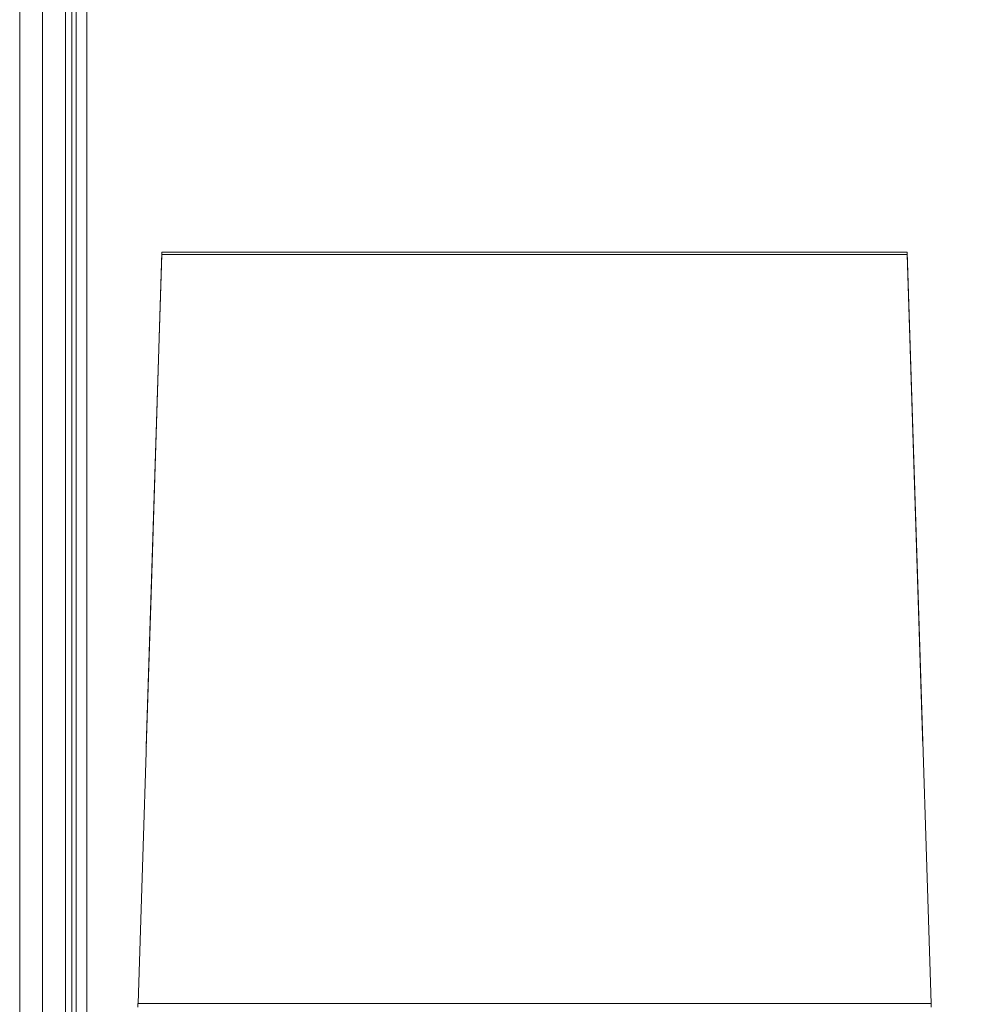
# Model space of a CAD drawing. Header units: millimetres. Extents: x -30280 to 309309, y -17460 to 4378.
# Tile 777 of 1056: x 248938 to 249480, y -12988 to -12430. Entities that reach past the tile are written whole.
import ezdxf

# ---------------------------------------------------------------- set-up
doc = ezdxf.new("R2010")
doc.units = ezdxf.units.MM
doc.header["$MEASUREMENT"] = 0
doc.linetypes.add('Wipeout_Contour', pattern=[1000, 0, -1000])
for name, color, linetype in [('Nuevo_08_E_Envans secs', 7, 'Continuous'), ('Nuevo_09_EI_Mobiliari general', 7, 'Continuous'), ('Nuevo_Ventanas Archicad', 7, 'Continuous')]:
    doc.layers.add(name, color=color, linetype=linetype)
for name, color, linetype, lineweight in [('Nuevo_08_E_Envans secs_Pluma_Nº__1', 7, 'Continuous', 5), ('Nuevo_08_E_Envans secs_Pluma_Nº__47', 7, 'Continuous', 20), ('Nuevo_09_EI_Mobiliari general_Pluma_Nº__1', 7, 'Continuous', 5)]:
    doc.layers.add(name, color=color, linetype=linetype, lineweight=lineweight)

# ---------------------------------------------------------------- blocks, each defined once
blk = doc.blocks.new('Elem Sección_527_6', base_point=(235890.59, -13459.98))
at = {"layer": 'Nuevo_08_E_Envans secs_Pluma_Nº__47', "color": 7, "linetype": 'Continuous', "lineweight": 20}
blk.add_line((248979.88, -11012.98), (248979.88, -13305.67), dxfattribs=at)
at = {"color": 254, "linetype": 'Wipeout_Contour', "lineweight": 0, "ltscale": 997007.888226}
blk.add_wipeout([(248967.87, -13372.79), (248970.34, -13358.94), (248970.34, -10159.98), (248967.87, -10159.98)], dxfattribs=at).dxf.layer = 'Nuevo_08_E_Envans secs'
at = {"color": 254, "linetype": 'Wipeout_Contour', "lineweight": 0, "ltscale": 997003.646137}
blk.add_wipeout([(248967.87, -10159.98), (248967.85, -10159.98), (248967.85, -13372.9), (248967.87, -13372.79)], dxfattribs=at).dxf.layer = 'Nuevo_08_E_Envans secs'
blk = doc.blocks.new('Elem Sección_541_6', base_point=(235890.59, -13459.98))
at = {"color": 254, "linetype": 'Wipeout_Contour', "lineweight": 0, "ltscale": 1517989.291840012}
blk.add_wipeout([(248979.88, -11359.98), (254508.64, -11359.98), (254508.64, -13457.98), (254654.2, -13457.98), (254654.2, -11012.98), (248979.88, -11012.98)], dxfattribs=at).dxf.layer = 'Nuevo_08_E_Envans secs'
blk = doc.blocks.new('Elem Sección_543_6', base_point=(235890.59, -13459.98))
at = {"color": 254, "linetype": 'Wipeout_Contour', "lineweight": 0, "ltscale": 31165908.05935061}
blk.add_wipeout([(253368.64, -11399.98), (248979.88, -11399.98), (248979.88, -13305.67), (249022.42, -13068.12), (249023.05, -13065.78), (249026.98, -13043.49), (249005.39, -13043.49), (249005.39, -12987.92), (249005.46, -12987.92), (249019.02, -12561.81), (249441.75, -12561.81), (249455.32, -12987.92), (249455.39, -12987.92), (249455.39, -13043.49), (249433.79, -13043.49), (249437.72, -13065.78), (249438.36, -13068.12), (249480.39, -13302.86), (249522.42, -13068.12), (249523.05, -13065.78), (249526.98, -13043.49), (249505.39, -13043.49), (249505.39, -12987.92), (249505.46, -12987.92), (249519.02, -12561.81), (249941.75, -12561.81), (249955.32, -12987.92), (249955.39, -12987.92), (249955.39, -13043.49), (249933.79, -13043.49), (249937.72, -13065.78), (249938.36, -13068.12), (249980.39, -13302.86), (250022.42, -13068.12), (250023.05, -13065.78), (250026.98, -13043.49), (250005.39, -13043.49), (250005.39, -12987.92), (250005.46, -12987.92), (250019.02, -12561.81), (250441.75, -12561.81), (250455.32, -12987.92), (250455.39, -12987.92), (250455.39, -13043.49), (250433.79, -13043.49), (250437.72, -13065.78), (250438.36, -13068.12), (250480.39, -13302.86), (250522.42, -13068.12), (250523.05, -13065.78), (250526.98, -13043.49), (250505.39, -13043.49), (250505.39, -12987.92), (250505.46, -12987.92), (250519.02, -12561.81), (250941.75, -12561.81), (250955.32, -12987.92), (250955.39, -12987.92), (250955.39, -13043.49), (250933.79, -13043.49), (250937.72, -13065.78), (250938.36, -13068.12), (250980.39, -13302.86), (251022.42, -13068.12), (251023.05, -13065.78), (251026.98, -13043.49), (251005.39, -13043.49), (251005.39, -12987.92), (251005.46, -12987.92), (251019.02, -12561.81), (251441.75, -12561.81), (251455.32, -12987.92), (251455.39, -12987.92), (251455.39, -13043.49), (251433.79, -13043.49), (251437.72, -13065.78), (251438.36, -13068.12), (251480.39, -13302.86), (251522.42, -13068.12), (251523.05, -13065.78), (251526.98, -13043.49), (251505.39, -13043.49), (251505.39, -12987.92), (251505.46, -12987.92), (251519.02, -12561.81), (251941.75, -12561.81), (251955.32, -12987.92), (251955.39, -12987.92), (251955.39, -13043.49), (251933.79, -13043.49), (251937.72, -13065.78), (251938.36, -13068.12), (251980.39, -13302.86), (252022.42, -13068.12), (252023.05, -13065.78), (252026.98, -13043.49), (252005.39, -13043.49), (252005.39, -12987.92), (252005.46, -12987.92), (252019.02, -12561.81), (252441.75, -12561.81), (252455.32, -12987.92), (252455.39, -12987.92), (252455.39, -13043.49), (252433.79, -13043.49), (252437.72, -13065.78), (252438.36, -13068.12), (252480.39, -13302.86), (252522.42, -13068.12), (252523.05, -13065.78), (252526.98, -13043.49), (252505.39, -13043.49), (252505.39, -12987.92), (252505.46, -12987.92), (252519.02, -12561.81), (252941.75, -12561.81), (252955.32, -12987.92), (252955.39, -12987.92), (252955.39, -13043.49), (252933.79, -13043.49), (252937.72, -13065.78), (252938.36, -13068.12), (252999.57, -13409.98), (253368.64, -13409.98)], dxfattribs=at).dxf.layer = 'Nuevo_Ventanas Archicad'
blk = doc.blocks.new('Elem Sección_563_6', base_point=(235890.59, -13459.98))
at = {"layer": 'Nuevo_08_E_Envans secs_Pluma_Nº__1', "color": 7, "linetype": 'Continuous', "lineweight": 5}
blk.add_line((248951.34, -10159.98), (248951.34, -13459.98), dxfattribs=at)
at = {"layer": 'Nuevo_08_E_Envans secs_Pluma_Nº__1', "color": 7, "linetype": 'Continuous', "lineweight": 5, "flags": 128}
blk.add_lwpolyline([(248938.34, -10109.98), (248938.34, -10159.98), (248938.34, -13459.98)], dxfattribs=at)
at = {"color": 254, "linetype": 'Wipeout_Contour', "lineweight": 0, "ltscale": 4238248.790272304}
blk.add_wipeout([(248964.34, -13459.98), (248965.94, -13459.98), (248965.94, -13455.43), (248965.94, -13427.74), (248965.94, -13412.7), (248965.95, -13400.42), (248965.95, -13395.81), (248965.95, -13392.4), (248965.95, -13390.31), (248965.95, -13389.96), (248965.95, -13389.61), (248966.62, -13385.82), (248966.62, -13380.65), (248966.63, -13379.71), (248967.85, -13372.9), (248967.85, -10159.98), (248964.34, -10159.98)], dxfattribs=at).dxf.layer = 'Nuevo_08_E_Envans secs'
at = {"color": 254, "linetype": 'Wipeout_Contour', "lineweight": 0, "ltscale": 7230461.19197131}
blk.add_wipeout([(248976.34, -10159.98), (248976.34, -13457.98), (248979.88, -13457.98), (248979.88, -13402.79), (248977.95, -13413.69), (248977.95, -13413.34), (248977.95, -13413), (248977.95, -13409.88), (248977.95, -13403.17), (248977.95, -13401.33), (248977.94, -13388.32), (248977.94, -13379.74), (248977.94, -13367.69), (248977.94, -13359.68), (248977.94, -13359.72), (248977.94, -13351.96), (248977.94, -13351.92), (248977.94, -13347.04), (248977.95, -13334), (248977.95, -13327.75), (248977.95, -13322.62), (248977.95, -13321.9), (248977.95, -13321.55), (248978.6, -13317.86), (248978.61, -13313.73), (248978.61, -13312.79), (248978.7, -13312.29), (248979.88, -13305.72), (248979.88, -10159.98)], dxfattribs=at).dxf.layer = 'Nuevo_08_E_Envans secs'
at = {"layer": 'Nuevo_08_E_Envans secs_Pluma_Nº__1', "color": 7, "linetype": 'Continuous', "lineweight": 5}
for p, q in [((248964.34, -10159.98), (248964.34, -13459.98)), ((248970.34, -10159.98), (248970.34, -13457.98)), ((248976.34, -10159.98), (248976.34, -13457.98))]:
    blk.add_line(p, q, dxfattribs=at)
at = {"layer": 'Nuevo_08_E_Envans secs_Pluma_Nº__47', "color": 7, "linetype": 'Continuous', "lineweight": 20}
blk.add_line((248967.87, -10159.98), (248967.87, -13372.79), dxfattribs=at)
blk = doc.blocks.new('Elem Sección_576_6', base_point=(235890.59, -13459.98))
at = {"color": 254, "linetype": 'Wipeout_Contour', "lineweight": 0, "ltscale": 999070.93474}
blk.add_wipeout([(249447.94, -12756.15), (249441.75, -12561.81), (249441.75, -12563.12), (249450.64, -12842.2)], dxfattribs=at).dxf.layer = 'Nuevo_09_EI_Mobiliari general'
at = {"color": 254, "linetype": 'Wipeout_Contour', "lineweight": 0, "ltscale": 998187.169632}
blk.add_wipeout([(249441.75, -12563.12), (249441.75, -12561.81), (249019.02, -12561.81), (249019.02, -12563.12)], dxfattribs=at).dxf.layer = 'Nuevo_09_EI_Mobiliari general'
at = {"color": 254, "linetype": 'Wipeout_Contour', "lineweight": 0, "ltscale": 997351.50187}
blk.add_wipeout([(249012.84, -12756.15), (249010.14, -12842.2), (249019.02, -12563.12), (249019.02, -12561.81)], dxfattribs=at).dxf.layer = 'Nuevo_09_EI_Mobiliari general'
at = {"color": 254, "linetype": 'Wipeout_Contour', "lineweight": 0, "ltscale": 998215.713048}
blk.add_wipeout([(249010.14, -12842.2), (249450.64, -12842.2), (249441.75, -12563.12), (249019.02, -12563.12)], dxfattribs=at).dxf.layer = 'Nuevo_09_EI_Mobiliari general'
at = {"layer": 'Nuevo_09_EI_Mobiliari general_Pluma_Nº__1', "color": 7, "linetype": 'Continuous', "lineweight": 5}
for p, q in [((249019.02, -12563.12), (249010.14, -12842.2)), ((249019.02, -12561.81), (249012.84, -12756.15)), ((249441.75, -12561.81), (249019.02, -12561.81)), ((249019.02, -12563.12), (249019.02, -12561.81)), ((249441.75, -12563.12), (249019.02, -12563.12)), ((249447.94, -12756.15), (249441.75, -12561.81)), ((249441.75, -12563.12), (249441.75, -12561.81)), ((249450.64, -12842.2), (249441.75, -12563.12))]:
    blk.add_line(p, q, dxfattribs=at)
blk = doc.blocks.new('Elem Sección_577_6', base_point=(235890.59, -13459.98))
at = {"color": 254, "linetype": 'Wipeout_Contour', "lineweight": 0, "ltscale": 1497372.428723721}
blk.add_wipeout([(249005.46, -12987.92), (249455.32, -12987.92), (249447.94, -12756.15), (249450.64, -12842.2), (249010.14, -12842.2), (249012.84, -12756.15)], dxfattribs=at).dxf.layer = 'Nuevo_09_EI_Mobiliari general'
at = {"color": 254, "linetype": 'Wipeout_Contour', "lineweight": 0, "ltscale": 998274.344072}
blk.add_wipeout([(249005.39, -12987.92), (249005.39, -12988.45), (249455.39, -12988.45), (249455.39, -12987.92)], dxfattribs=at).dxf.layer = 'Nuevo_09_EI_Mobiliari general'
at = {"layer": 'Nuevo_09_EI_Mobiliari general_Pluma_Nº__1', "color": 7, "linetype": 'Continuous', "lineweight": 5}
for p, q in [((249012.84, -12756.15), (249005.46, -12987.92)), ((249455.32, -12987.92), (249447.94, -12756.15)), ((249005.39, -12987.92), (249005.39, -12988.45)), ((249005.39, -12987.92), (249455.39, -12987.92)), ((249005.39, -12988.45), (249005.39, -12990.04)), ((249455.39, -12988.45), (249455.39, -12987.92)), ((249455.39, -12990.04), (249455.39, -12988.45))]:
    blk.add_line(p, q, dxfattribs=at)

msp = doc.modelspace()

# ---------------------------------------------------------------- block references
at = {"layer": 'Nuevo_08_E_Envans secs', "lineweight": 0}
msp.add_blockref('Elem Sección_527_6', (235890.59, -13459.98), dxfattribs=at)

# ---------------------------------------------------------------- next in the draw order: block references
msp.add_blockref('Elem Sección_541_6', (235890.59, -13459.98), dxfattribs=at)

# ---------------------------------------------------------------- next in the draw order: block references
at = {"layer": 'Nuevo_Ventanas Archicad', "lineweight": 0}
msp.add_blockref('Elem Sección_543_6', (235890.59, -13459.98), dxfattribs=at)

# ---------------------------------------------------------------- next in the draw order: block references
at = {"layer": 'Nuevo_08_E_Envans secs', "lineweight": 0}
msp.add_blockref('Elem Sección_563_6', (235890.59, -13459.98), dxfattribs=at)
at = {"layer": 'Nuevo_09_EI_Mobiliari general', "lineweight": 0}
msp.add_blockref('Elem Sección_576_6', (235890.59, -13459.98), dxfattribs=at)

# ---------------------------------------------------------------- next in the draw order: block references
msp.add_blockref('Elem Sección_577_6', (235890.59, -13459.98), dxfattribs=at)

doc.saveas('drawing.dxf')
